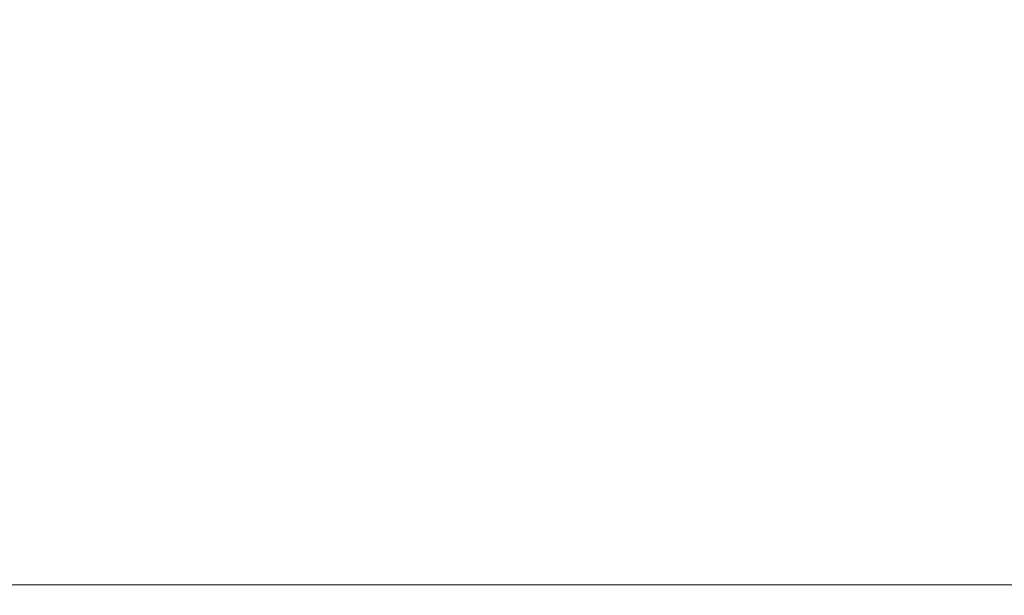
# Model space of a CAD drawing. Header units: millimetres. Extents: x -4738 to 65662, y -68080 to 6847.
# Tile 763 of 1056: x 4043 to 8292, y -2545 to -62. Entities that reach past the tile are written whole.
import ezdxf

# ---------------------------------------------------------------- set-up
doc = ezdxf.new("R2010")
doc.units = ezdxf.units.MM
doc.layers.add('COTAS_P', color=1, linetype='Continuous', lineweight=0)
doc.dimstyles.new('R19_100', dxfattribs={"dimtxt": 250, "dimasz": 150, "dimexe": 150, "dimexo": 80, "dimgap": 100, "dimtad": 1, "dimtih": 1, "dimtoh": 1, "dimdsep": 46, "dimcen": 0.09, "dimadec": 0, "dimazin": 0, "dimtfac": 1, "dimtdec": 4, "dimtofl": 0, "dimtmove": 0, "dimatfit": 3, "dimfxl": 1, "dimtolj": 1, "dimtzin": 0, "dimarcsym": 0})

# ---------------------------------------------------------------- blocks, each defined once
blk = doc.blocks.new('DIM_R30_32')
at = {"layer": 'COTAS_P'}
for p, q in [((112.7, 0), (112.7, -2500)), ((65298.1, 0), (65298.1, -2500)), ((112.7, -2500), (262.7, -2455)), ((65298.1, -2500), (65148.1, -2455)), ((112.7, -2500), (65298.1, -2500)), ((112.7, -2500), (262.7, -2545)), ((65298.1, -2500), (65148.1, -2545))]:
    blk.add_line(p, q, dxfattribs=at)
blk.add_text('65185.39 P', height=250, dxfattribs=at).set_placement((32705.4, -2400))

msp = doc.modelspace()

# ---------------------------------------------------------------- dimensions: what is measured, and where the dimension line sits
at = {"layer": 'COTAS_P'}
dim = msp.add_aligned_dim(p1=(112.7, 0), p2=(65298.0949, 0), distance=-2500, text='<> P', dimstyle='R19_100', dxfattribs=at)
dim.commit()
dim.dimension.update_dxf_attribs({"geometry": 'DIM_R30_32', "text_midpoint": (32705.3975, -2500)})

doc.saveas('drawing.dxf')
